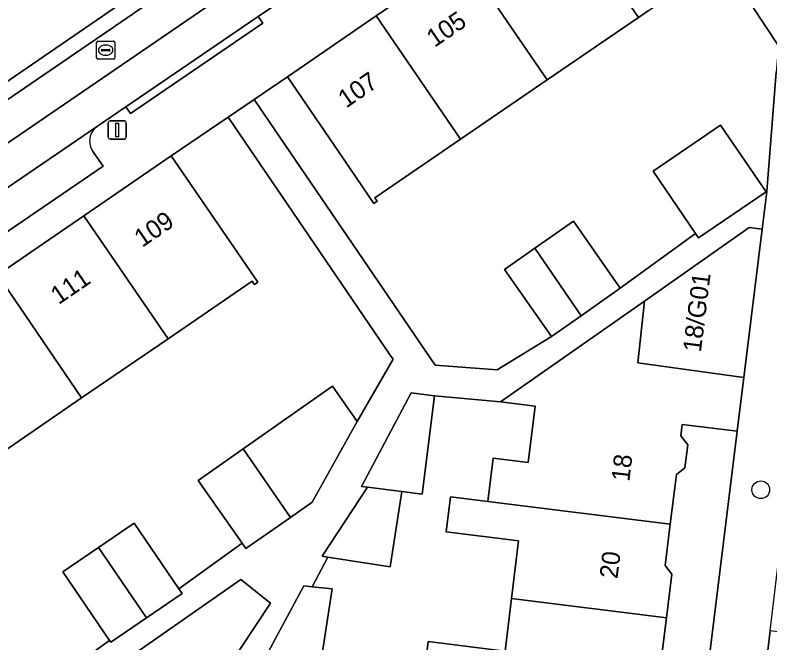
# Model space of a CAD drawing. Extents: x 158086 to 159499, y 382904 to 383981.
# Drawn here: x 158208.93 to 158250.55, y 383331.09 to 383365.69 of the extents above; entities that cross this region are included whole.
import ezdxf

# ---------------------------------------------------------------- set-up
doc = ezdxf.new("R2010")
doc.units = 0
for name, color, linetype in [('IMGEO_Boom', 7, 'Continuous'), ('IMGEO_Erf', 7, 'Continuous'), ('IMGEO_Fietspad_gesloten', 7, 'Continuous'), ('IMGEO_Groenvoorziening', 7, 'Continuous'), ('IMGEO_Haag', 7, 'Continuous'), ('IMGEO_Lichtmast', 7, 'Continuous'), ('IMGEO_Pand', 7, 'Continuous'), ('IMGEO_Pand_nummerreeks', 7, 'Continuous'), ('IMGEO_Parkeervlak_open', 7, 'Continuous'), ('IMGEO_Rijbaan_lokaal_open', 7, 'Continuous'), ('IMGEO_Rijbaan_regionaal_gesloten', 7, 'Continuous'), ('IMGEO_Rioolput', 7, 'Continuous'), ('IMGEO_Voetpad_open', 7, 'Continuous')]:
    doc.layers.add(name, color=color, linetype=linetype)

msp = doc.modelspace()

# ---------------------------------------------------------------- linework, layer by layer
at = {"layer": 'IMGEO_Boom'}
msp.add_circle((158250.051, 383339.531), 0.489, dxfattribs=at)
at = {"layer": 'IMGEO_Erf'}
for points in [[(158251.026, 383363.997), (158248.054, 383368.524)], [(158243.832, 383365.926), (158243.308, 383365.567), (158238.269, 383362.117), (158233.49, 383358.846), (158228.775, 383355.618), (158228.899, 383355.436), (158228.717, 383355.311), (158226.756, 383358.174), (158223.951, 383362.295), (158222.111, 383361.041), (158232.088, 383346.401), (158235.508, 383346.144), (158238.515, 383347.983), (158235.927, 383351.68), (158237.595, 383352.848), (158239.714, 383354.331), (158242.302, 383350.634), (158246.454, 383353.655), (158244.107, 383357.083), (158247.829, 383359.632), (158250.344, 383355.959), (158250.39, 383355.99), (158250.892, 383362.545)], [(158208.245, 383327.218), (158213.164, 383330.52), (158214.145, 383331.232), (158211.565, 383335.002), (158211.969, 383335.279), (158213.527, 383336.345), (158215.489, 383337.688), (158217.964, 383334.072), (158221.444, 383336.596), (158219.026, 383340.05), (158221.516, 383341.793), (158226.433, 383345.235), (158227.791, 383343.295), (158229.777, 383346.725), (158229.616, 383346.945), (158220.677, 383360.064), (158217.541, 383357.927), (158220.353, 383353.836), (158222.314, 383350.973), (158222.133, 383350.849), (158222.008, 383351.03), (158217.367, 383347.854), (158212.597, 383344.59), (158207.828, 383341.326)], [(158231.447, 383329.005), (158231.714, 383331.169), (158235.946, 383330.645), (158236.304, 383333.54), (158236.696, 383336.711), (158232.709, 383337.204), (158232.948, 383339.136), (158234.99, 383338.881), (158235.286, 383341.269), (158237.23, 383341.029), (158237.614, 383344.134), (158235.704, 383344.37), (158232.058, 383344.716), (158231.387, 383339.291), (158230.258, 383339.431), (158229.622, 383335.29), (158226.174, 383335.819), (158225.321, 383334.187), (158226.417, 383334.071), (158225.755, 383329.77)], [(158244.969, 383312.049), (158248.754, 383342.754), (158245.717, 383343.13), (158245.639, 383342.502), (158246.021, 383342.012), (158245.865, 383340.748), (158245.397, 383340.382), (158245.056, 383337.627), (158244.775, 383335.359), (158245.146, 383334.883), (158244.848, 383332.474), (158244.614, 383330.581)]]:
    msp.add_lwpolyline(points, dxfattribs=at)
at = {"layer": 'IMGEO_Fietspad_gesloten'}
for points in [[(158297.888, 383419.791), (158249.821, 383386.895), (158168.177, 383331.08), (158135.484, 383308.657), (158134.382, 383307.926)], [(158135.397, 383306.178), (158136.974, 383307.252), (158143.087, 383311.47), (158147.419, 383314.412), (158148.903, 383315.422), (158169.017, 383329.233), (158213.468, 383359.564), (158215.037, 383360.634), (158222.335, 383365.611), (158224.11, 383366.822), (158241.211, 383378.556), (158242.15, 383379.174), (158250.459, 383384.895), (158251.136, 383385.346), (158251.53, 383385.606), (158287.104, 383409.987)]]:
    msp.add_lwpolyline(points, dxfattribs=at)
at = {"layer": 'IMGEO_Groenvoorziening'}
msp.add_lwpolyline([(158296.668, 383422.637), (158250.34, 383390.703), (158239.558, 383383.344), (158169.725, 383335.466), (158142.338, 383316.977), (158135.713, 383312.45), (158136.281, 383311.619), (158143.906, 383316.851), (158156.489, 383325.454), (158158.334, 383326.705), (158177.739, 383340.005), (158216.514, 383366.493)], dxfattribs=at)
at = {"layer": 'IMGEO_Haag'}
msp.add_lwpolyline([(158296.668, 383422.637), (158250.34, 383390.703), (158239.558, 383383.344), (158169.725, 383335.466), (158142.338, 383316.977), (158135.713, 383312.45), (158136.281, 383311.619), (158143.906, 383316.851), (158156.489, 383325.454), (158158.334, 383326.705), (158177.739, 383340.005), (158216.514, 383366.493)], dxfattribs=at)
at = {"layer": 'IMGEO_Lichtmast'}
for p, q in [((158214.065, 383358.961), (158214.065, 383359.761)), ((158214.065, 383359.761), (158214.065, 383358.961)), ((158214.165, 383359.861), (158214.955, 383359.861)), ((158214.955, 383359.861), (158214.165, 383359.861)), ((158215.055, 383359.761), (158215.055, 383358.961)), ((158215.055, 383358.961), (158215.055, 383359.761)), ((158214.955, 383358.861), (158214.165, 383358.861)), ((158214.165, 383358.861), (158214.955, 383358.861))]:
    msp.add_line(p, q, dxfattribs=at)
msp.add_lwpolyline([(158214.485, 383359.736), (158214.635, 383359.736), (158214.635, 383358.986), (158214.485, 383358.986), (158214.485, 383359.736)], dxfattribs=at)
for centre, start, end in [((158214.165, 383359.761), 90, 180), ((158214.165, 383359.761), 90, 180), ((158214.955, 383359.761), 0, 90), ((158214.955, 383359.761), 360, 90), ((158214.165, 383358.961), 180, 270), ((158214.165, 383358.961), 180, 270), ((158214.955, 383358.961), 270, 0), ((158214.955, 383358.961), 270, 0)]:
    msp.add_arc(centre, 0.1, start, end, dxfattribs=at)
at = {"layer": 'IMGEO_Pand'}
for points in [[(158238.647, 383372.376), (158243.308, 383365.567), (158243.832, 383365.926), (158247.917, 383368.723), (158248.054, 383368.524), (158248.263, 383368.693), (158243.473, 383375.686)], [(158238.647, 383372.376), (158233.612, 383368.922), (158238.269, 383362.117), (158243.308, 383365.567)], [(158238.269, 383362.117), (158233.612, 383368.922), (158228.836, 383365.646), (158233.49, 383358.846)], [(158228.836, 383365.646), (158223.951, 383362.295), (158226.756, 383358.174), (158228.717, 383355.311), (158228.899, 383355.436), (158228.775, 383355.618), (158233.49, 383358.846)], [(158247.829, 383359.632), (158244.107, 383357.083), (158246.454, 383353.655), (158246.622, 383353.41), (158250.344, 383355.959)], [(158212.725, 383354.634), (158217.367, 383347.854), (158222.008, 383351.03), (158222.133, 383350.849), (158222.314, 383350.973), (158220.353, 383353.836), (158217.541, 383357.927)], [(158212.597, 383344.59), (158217.367, 383347.854), (158212.725, 383354.634), (158207.953, 383351.372)], [(158237.595, 383352.848), (158240.144, 383349.123), (158242.302, 383350.634), (158239.714, 383354.331)], [(158243.635, 383349.929), (158243.268, 383346.529), (158249.12, 383345.719), (158250.128, 383353.89), (158249.414, 383353.979)], [(158237.595, 383352.848), (158235.927, 383351.68), (158238.515, 383347.983), (158240.144, 383349.123)], [(158212.597, 383344.59), (158207.953, 383351.372), (158203.182, 383348.11), (158207.828, 383341.326)], [(158248.754, 383342.754), (158249.12, 383345.719), (158243.268, 383346.529), (158243.635, 383349.929), (158235.704, 383344.37), (158237.614, 383344.134), (158237.23, 383341.029), (158235.286, 383341.269), (158234.99, 383338.881), (158245.056, 383337.627), (158245.397, 383340.382), (158245.865, 383340.748), (158246.021, 383342.012), (158245.639, 383342.502), (158245.717, 383343.13)], [(158227.791, 383343.295), (158226.433, 383345.235), (158221.516, 383341.793), (158224.111, 383338.003), (158225.312, 383338.844)], [(158232.058, 383344.716), (158230.769, 383344.876), (158228.025, 383339.707), (158228.357, 383339.666), (158230.258, 383339.431), (158231.387, 383339.291)], [(158221.516, 383341.793), (158219.026, 383340.05), (158221.444, 383336.596), (158221.66, 383336.287), (158224.111, 383338.003)], [(158230.258, 383339.431), (158228.357, 383339.666), (158225.862, 383335.867), (158226.174, 383335.819), (158229.622, 383335.29)], [(158245.056, 383337.627), (158234.99, 383338.881), (158232.948, 383339.136), (158232.709, 383337.204), (158236.696, 383336.711), (158236.304, 383333.54), (158244.848, 383332.474), (158245.146, 383334.883), (158244.775, 383335.359)], [(158213.527, 383336.345), (158216.175, 383332.476), (158218.137, 383333.819), (158217.964, 383334.072), (158215.489, 383337.688)], [(158213.527, 383336.345), (158211.969, 383335.279), (158211.565, 383335.002), (158214.145, 383331.232), (158214.213, 383331.133), (158216.175, 383332.476)], [(158213.263, 383326.202), (158218.772, 383325.599), (158218.982, 383327.205), (158223.006, 383333.289), (158221.37, 383334.581), (158213.649, 383329.189)], [(158226.417, 383334.071), (158225.321, 383334.187), (158224.849, 383334.237), (158222.636, 383330.105), (158223.174, 383330.038), (158224.678, 383329.85), (158224.768, 383329.839), (158224.779, 383329.913), (158225.755, 383329.77)], [(158244.848, 383332.474), (158236.304, 383333.54), (158235.946, 383330.645), (158231.714, 383331.169), (158231.447, 383329.005), (158233.651, 383328.731), (158235.678, 383328.478), (158243.821, 383327.463), (158244.127, 383329.936), (158244.614, 383330.581)]]:
    msp.add_lwpolyline(points, close=True, dxfattribs=at)
at = {"layer": 'IMGEO_Parkeervlak_open'}
for points in [[(158213.468, 383359.564), (158169.017, 383329.233), (158148.903, 383315.422)], [(158194.267, 383345.466), (158194.911, 383344.488), (158213.785, 383357.36), (158213.222, 383358.174)]]:
    msp.add_lwpolyline(points, dxfattribs=at)
msp.add_arc((158214.036, 383358.747), 0.995, 124.8096, 215.118, dxfattribs=at)
at = {"layer": 'IMGEO_Rijbaan_lokaal_open'}
for points in [[(158296.713, 383421.366), (158288.26, 383415.605), (158270.547, 383403.457), (158248.501, 383388.378), (158235.922, 383379.756), (158216.514, 383366.493), (158177.739, 383340.005), (158158.334, 383326.705), (158156.489, 383325.454), (158143.906, 383316.851), (158136.281, 383311.619)], [(158135.494, 383309.526), (158135.588, 383309.03), (158135.484, 383308.657), (158168.177, 383331.08), (158249.821, 383386.895), (158297.888, 383419.791), (158299.772, 383421.047), (158299.394, 383421.023), (158298.978, 383421.305)]]:
    msp.add_lwpolyline(points, dxfattribs=at)
msp.add_lwpolyline([(158251.304, 383312.596), (158252.719, 383324.263), (158253.526, 383330.865), (158253.584, 383331.362), (158250.566, 383331.749), (158250.288, 383329.438), (158249.628, 383324.862), (158248.198, 383313.075), (158245.651, 383292.117), (158245.229, 383288.69), (158248.331, 383288.334), (158249.411, 383297.038)], close=True, dxfattribs=at)
at = {"layer": 'IMGEO_Rijbaan_regionaal_gesloten'}
msp.add_lwpolyline([(158135.533, 383312.327), (158135.713, 383312.45), (158142.338, 383316.977), (158169.725, 383335.466), (158239.558, 383383.344), (158250.34, 383390.703), (158296.668, 383422.637)], dxfattribs=at)
at = {"layer": 'IMGEO_Rioolput'}
for p, q in [((158213.425, 383363.334), (158213.425, 383364.186)), ((158213.5, 383364.26), (158214.352, 383364.26)), ((158213.913, 383364.04), (158213.938, 383364.04)), ((158214.426, 383364.186), (158214.426, 383363.334)), ((158213.684, 383363.754), (158213.684, 383363.766)), ((158214.122, 383363.717), (158213.724, 383363.717)), ((158213.727, 383363.803), (158214.125, 383363.803)), ((158213.936, 383363.48), (158213.911, 383363.48)), ((158214.168, 383363.766), (158214.168, 383363.754)), ((158214.352, 383363.26), (158213.5, 383363.26))]:
    msp.add_line(p, q, dxfattribs=at)
for points in [[(158213.425, 383363.334), (158213.425, 383364.186)], [(158213.5, 383364.26), (158214.352, 383364.26)], [(158214.426, 383364.186), (158214.426, 383363.334)], [(158214.352, 383363.26), (158213.5, 383363.26)]]:
    msp.add_lwpolyline(points, dxfattribs=at)
for centre, radius, start, end in [((158213.502, 383364.184), 0.0765, 91.552, 178.448), ((158213.502, 383364.184), 0.0765, 91.552, 178.448), ((158214.35, 383364.184), 0.0765, 1.552, 88.448), ((158214.35, 383364.184), 0.0765, 1.552, 88.448), ((158213.724, 383363.763), 0.0403, 85.8775, 175.7526), ((158213.721, 383363.753), 0.0366, 178.938, 274.7102), ((158214.125, 383363.76), 0.043, 264.8664, 352.4533), ((158214.129, 383363.765), 0.0386, 1.7309, 96.639), ((158213.502, 383363.336), 0.0765, 181.552, 268.448), ((158213.502, 383363.336), 0.0765, 181.552, 268.448), ((158214.35, 383363.336), 0.0765, 271.552, 358.448), ((158214.35, 383363.336), 0.0765, 271.552, 358.448)]:
    msp.add_arc(centre, radius, start, end, dxfattribs=at)
for centre, major_axis, ratio, start_param, end_param in [((158213.912, 383363.76), (-0.387, 0.002), 0.722429, 4.712389, 7.853982), ((158213.937, 383363.76), (-0.39, 0.002), 0.717154, 1.570796, 4.712389)]:
    msp.add_ellipse(centre, major_axis=major_axis, ratio=ratio, start_param=start_param, end_param=end_param, dxfattribs=at)
at = {"layer": 'IMGEO_Voetpad_open'}
for points in [[(158246.003, 383377.378), (158243.473, 383375.686), (158248.263, 383368.693), (158248.054, 383368.524), (158251.026, 383363.997), (158250.892, 383362.545), (158250.39, 383355.99), (158250.387, 383355.956), (158250.128, 383353.89), (158249.12, 383345.719), (158248.754, 383342.754), (158244.969, 383312.049), (158244.858, 383311.152), (158244.558, 383308.736), (158243.427, 383301.176), (158242.318, 383292.241), (158242.045, 383290.194)], [(158150.25, 383311.92), (158155.491, 383315.503), (158160.257, 383318.762), (158165.024, 383322.021), (158169.792, 383325.281), (158174.559, 383328.54), (158179.326, 383331.799), (158184.097, 383335.061), (158188.869, 383338.324), (158193.64, 383341.586), (158198.411, 383344.848), (158203.182, 383348.11), (158207.953, 383351.372), (158212.725, 383354.634), (158217.541, 383357.927), (158220.677, 383360.064), (158222.111, 383361.041), (158223.951, 383362.295), (158228.836, 383365.646), (158233.612, 383368.922)], [(158224.11, 383366.822), (158222.335, 383365.611), (158222.588, 383365.239), (158215.292, 383360.263), (158215.037, 383360.634), (158213.468, 383359.564)], [(158222.636, 383330.105), (158224.849, 383334.237), (158225.321, 383334.187), (158226.174, 383335.819), (158225.862, 383335.867), (158228.357, 383339.666), (158228.025, 383339.707), (158230.769, 383344.876), (158232.058, 383344.716), (158235.704, 383344.37), (158243.635, 383349.929), (158249.414, 383353.979), (158250.128, 383353.89), (158250.387, 383355.956), (158250.39, 383355.99), (158250.344, 383355.959), (158246.622, 383353.41), (158246.454, 383353.655), (158242.302, 383350.634), (158240.144, 383349.123), (158238.515, 383347.983), (158235.508, 383346.144), (158232.088, 383346.401), (158222.111, 383361.041), (158220.677, 383360.064), (158229.616, 383346.945), (158229.777, 383346.725), (158227.791, 383343.295), (158225.312, 383338.844), (158224.111, 383338.003), (158221.66, 383336.287), (158221.444, 383336.596), (158217.964, 383334.072), (158218.137, 383333.819), (158216.175, 383332.476), (158214.213, 383331.133), (158214.145, 383331.232), (158213.164, 383330.52)], [(158213.222, 383358.174), (158213.785, 383357.36), (158194.911, 383344.488), (158194.267, 383345.466)], [(158250.288, 383329.438), (158250.566, 383331.749), (158251.379, 383338.515)]]:
    msp.add_lwpolyline(points, dxfattribs=at)
for points in [[(158222.335, 383365.611), (158215.037, 383360.634), (158215.292, 383360.263), (158222.588, 383365.239)], [(158210.204, 383323.645), (158212.244, 383323.397), (158212.651, 383326.269), (158213.263, 383326.202), (158213.649, 383329.189), (158221.37, 383334.581), (158223.006, 383333.289), (158218.982, 383327.205), (158218.772, 383325.599), (158218.388, 383322.65), (158217.925, 383319.102), (158217.501, 383315.854), (158209.368, 383316.891), (158209.773, 383320.166)]]:
    msp.add_lwpolyline(points, close=True, dxfattribs=at)
msp.add_arc((158214.036, 383358.747), 0.995, 124.8096, 215.118, dxfattribs=at)

# ---------------------------------------------------------------- texts
at = {"layer": 'IMGEO_Pand_nummerreeks'}
for s, rotation, p in [('105', 34.4479, (158232.065, 383363.884)), ('107', 34.4479, (158227.185, 383360.536)), ('109', 34.3605, (158215.941, 383352.86)), ('111', 34.3605, (158211.332, 383349.708)), ('18/G01', 82.8618, (158246.744, 383347.084)), ('18', 83.1476, (158242.797, 383339.951)), ('20', 82.9987, (158242.145, 383334.596))]:
    msp.add_text(s, height=1, rotation=rotation, dxfattribs=at).set_placement(p)

doc.saveas('drawing.dxf')
